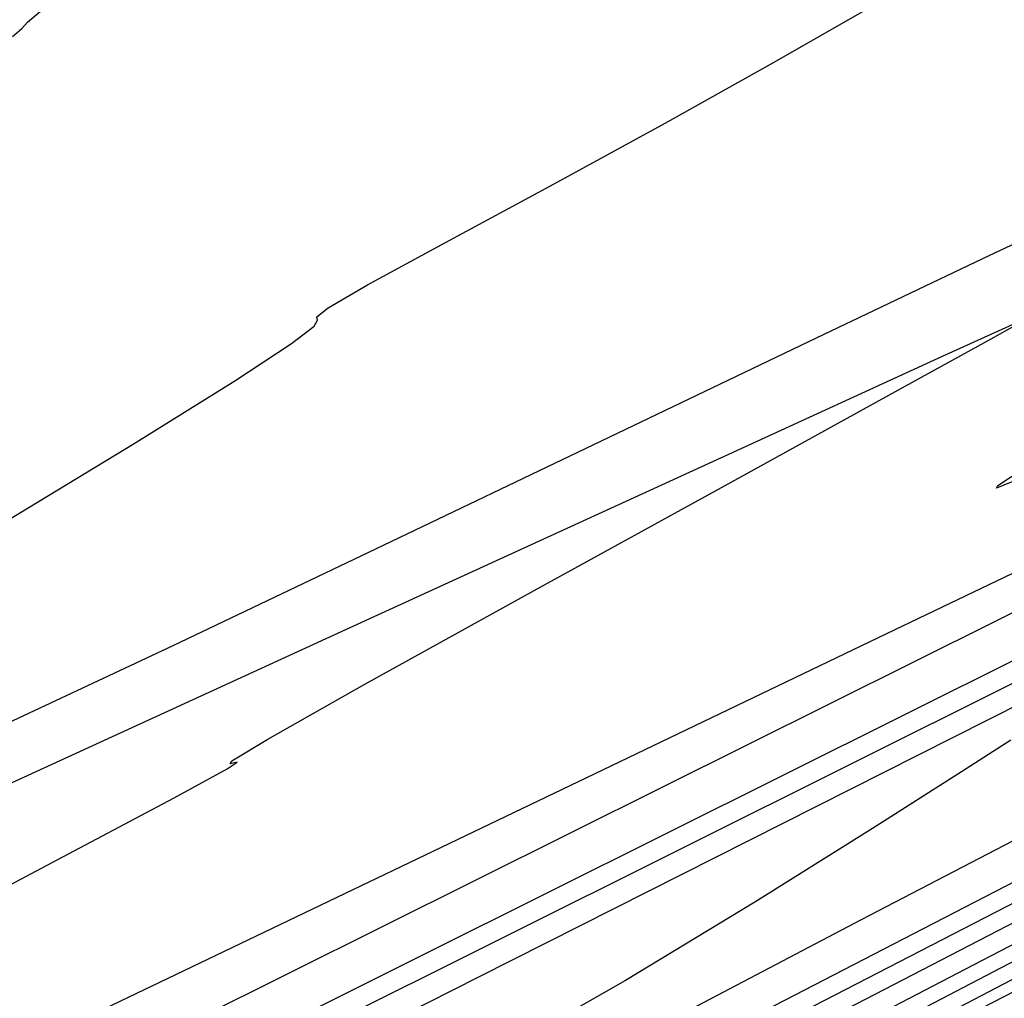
# Model space of a CAD drawing. Extents: x 3249832 to 3255657, y 13789405 to 13793316.
# Tile 304 of 656: x 3254693 to 3254704, y 13790598 to 13790610. Entities that reach past the tile are written whole.
import ezdxf

# ---------------------------------------------------------------- set-up
doc = ezdxf.new("R2010")
doc.units = 0
doc.header["$LTSCALE"] = 100
doc.header["$MEASUREMENT"] = 0
for name, color, linetype in [('GRATIO_CON', 10, 'CONTINUOUS'), ('GRATIO_ICON', 7, 'CONTINUOUS'), ('TARGETS_EAST', 7, 'CONTINUOUS')]:
    doc.layers.add(name, color=color, linetype=linetype)
doc.styles.add('Gratio_032316_contours$0$symbol', font='symbol.shx')
doc.linetypes.add('Gratio_032316_contours$0$DEPRESSION', pattern='A,0.3,["%",Gratio_032316_contours$0$symbol,S=0.05,R=180,X=0,Y=0],0.0001', length=0.3001)

# ---------------------------------------------------------------- blocks, each defined once
blk = doc.blocks.new('Gratio_032316_contours')
at = {"layer": 'GRATIO_CON', "color": 5, "linetype": 'Continuous', "flags": 128}
for points in [[(3254765.803, 13790633.557), (3254758.563, 13790629.841), (3254748.971, 13790625.012), (3254738.347, 13790619.71), (3254727.967, 13790614.553), (3254718.922, 13790610.07), (3254712.255, 13790606.769), (3254708.645, 13790604.981), (3254707.315, 13790604.321), (3254707.125, 13790604.226), (3254706.867, 13790604.098), (3254705.068, 13790603.203), (3254700.187, 13790600.772), (3254691.431, 13790596.41), (3254680.99, 13790591.23), (3254671.798, 13790586.723), (3254666.058, 13790583.999), (3254663.042, 13790582.664), (3254661.29, 13790581.942), (3254659.572, 13790581.19), (3254657.596, 13790580.27), (3254655.3, 13790579.174), (3254652.727, 13790577.943)], [(3254719.99, 13790611.192), (3254712.71, 13790607.53), (3254708.649, 13790605.471), (3254707.161, 13790604.696), (3254706.955, 13790604.569), (3254706.958, 13790604.561), (3254706.958, 13790604.559), (3254706.957, 13790604.56), (3254706.925, 13790604.543), (3254706.707, 13790604.434), (3254706.111, 13790604.146), (3254704.92, 13790603.574), (3254702.798, 13790602.558), (3254699.382, 13790600.92), (3254694.591, 13790598.622), (3254689.474, 13790596.174)], [(3254691.047, 13790598.823), (3254693.119, 13790599.922), (3254694.477, 13790600.642), (3254695.097, 13790600.981), (3254695.214, 13790601.061), (3254695.131, 13790601.04), (3254695.149, 13790601.076), (3254695.571, 13790601.33), (3254696.703, 13790601.969), (3254698.682, 13790603.065), (3254700.989, 13790604.336), (3254702.938, 13790605.409), (3254704.018, 13790606.006), (3254704.41, 13790606.224), (3254704.467, 13790606.259), (3254704.351, 13790606.208), (3254703.448, 13790605.797), (3254700.952, 13790604.655), (3254696.435, 13790602.586), (3254690.972, 13790600.082)], [(3254692.588, 13790609.536), (3254692.698, 13790609.63), (3254692.762, 13790609.702), (3254692.915, 13790609.832), (3254693.157, 13790610.034), (3254693.422, 13790610.283), (3254693.385, 13790610.414), (3254692.653, 13790610.226)]]:
    blk.add_lwpolyline(points, dxfattribs=at)
at = {"layer": 'GRATIO_CON', "color": 1, "linetype": 'Continuous', "flags": 128}
for points in [[(3254768.137, 13790633.066), (3254763.598, 13790630.908), (3254759.742, 13790629.106), (3254757.59, 13790628.162), (3254756.791, 13790627.89), (3254756.651, 13790627.934), (3254756.485, 13790627.943), (3254755.632, 13790627.589), (3254753.444, 13790626.549), (3254749.407, 13790624.572), (3254743.574, 13790621.69), (3254736.135, 13790618.006), (3254727.519, 13790613.739), (3254719.104, 13790609.573), (3254712.506, 13790606.307), (3254708.881, 13790604.513), (3254707.544, 13790603.854), (3254707.351, 13790603.763), (3254706.98, 13790603.585), (3254704.403, 13790602.308), (3254697.416, 13790598.825), (3254684.916, 13790592.584)], [(3254749.794, 13790623.909), (3254742.555, 13790620.445), (3254734.033, 13790616.363), (3254726.788, 13790612.9), (3254722.74, 13790610.982), (3254721.247, 13790610.296), (3254721.027, 13790610.221), (3254720.929, 13790610.197), (3254720.327, 13790609.918), (3254718.726, 13790609.137), (3254715.882, 13790607.733), (3254712.543, 13790606.08), (3254709.708, 13790604.673), (3254708.123, 13790603.886), (3254707.54, 13790603.595), (3254707.456, 13790603.553), (3254707.455, 13790603.553), (3254707.453, 13790603.554), (3254707.451, 13790603.557), (3254707.264, 13790603.468), (3254705.968, 13790602.826), (3254702.458, 13790601.076), (3254696.177, 13790597.94), (3254688.782, 13790594.242)], [(3254725.325, 13790611.833), (3254718.296, 13790608.467), (3254712.317, 13790605.603), (3254708.971, 13790604.007), (3254707.723, 13790603.419), (3254707.508, 13790603.324), (3254707.442, 13790603.297), (3254707.366, 13790603.261), (3254707.303, 13790603.229), (3254707.116, 13790603.135), (3254706.044, 13790602.593), (3254703.168, 13790601.142), (3254698.03, 13790598.547), (3254692.006, 13790595.499)], [(3254704.247, 13790601.315), (3254703.674, 13790600.947), (3254702.633, 13790600.283), (3254701.259, 13790599.423), (3254699.746, 13790598.511), (3254698.281, 13790597.673), (3254697.009, 13790596.975), (3254696.069, 13790596.465), (3254695.444, 13790596.116), (3254694.5, 13790595.597), (3254692.449, 13790594.498)], [(3254725.225, 13790609.947), (3254720.93, 13790607.903), (3254715.922, 13790605.495), (3254711.679, 13790603.447), (3254709.311, 13790602.3), (3254708.439, 13790601.873), (3254708.318, 13790601.803), (3254708.324, 13790601.789), (3254708.33, 13790601.775), (3254708.334, 13790601.763), (3254708.336, 13790601.756), (3254708.331, 13790601.75), (3254708.313, 13790601.741), (3254708.282, 13790601.725), (3254708.246, 13790601.706), (3254708.215, 13790601.689), (3254708.01, 13790601.583), (3254706.687, 13790600.9), (3254703.112, 13790599.053), (3254696.716, 13790595.748), (3254689.194, 13790591.853)], [(3254745.692, 13790619.171), (3254737.71, 13790615.367), (3254730.501, 13790611.953), (3254724.616, 13790609.186), (3254720.45, 13790607.24), (3254718.215, 13790606.202), (3254717.382, 13790605.827), (3254717.241, 13790605.781), (3254717.144, 13790605.761), (3254716.72, 13790605.585), (3254715.662, 13790605.097), (3254713.822, 13790604.221), (3254711.676, 13790603.186), (3254709.862, 13790602.3), (3254708.853, 13790601.793), (3254708.486, 13790601.595), (3254708.438, 13790601.556), (3254708.31, 13790601.486), (3254707.404, 13790601.022), (3254704.95, 13790599.76), (3254700.561, 13790597.497), (3254695.402, 13790594.827), (3254691.021, 13790592.547)], [(3254746.787, 13790619.538), (3254738.229, 13790615.462), (3254729.439, 13790611.269), (3254721.809, 13790607.651), (3254715.803, 13790604.821), (3254711.658, 13790602.872), (3254709.453, 13790601.827), (3254708.644, 13790601.433), (3254708.532, 13790601.367), (3254708.533, 13790601.362), (3254708.532, 13790601.362), (3254708.53, 13790601.365), (3254708.459, 13790601.332), (3254707.974, 13790601.086), (3254706.661, 13790600.412), (3254704.314, 13790599.201), (3254701.554, 13790597.773), (3254699.211, 13790596.553), (3254697.793, 13790595.804), (3254696.525, 13790595.127), (3254694.312, 13790593.96), (3254690.466, 13790591.95)], [(3254731.202, 13790611.957), (3254722.645, 13790607.861), (3254716.451, 13790604.91), (3254712.51, 13790603.045), (3254710.241, 13790601.976), (3254709.096, 13790601.433), (3254708.676, 13790601.228), (3254708.618, 13790601.193), (3254708.619, 13790601.189), (3254708.619, 13790601.187), (3254708.618, 13790601.186), (3254708.609, 13790601.182), (3254708.545, 13790601.15), (3254708.373, 13790601.062), (3254708.067, 13790600.904), (3254707.707, 13790600.718), (3254707.401, 13790600.559), (3254707.104, 13790600.403), (3254706.15, 13790599.905), (3254703.721, 13790598.64), (3254699.39, 13790596.387), (3254694.294, 13790593.73), (3254689.961, 13790591.46)], [(3254745.518, 13790618.209), (3254744.041, 13790617.601), (3254742.054, 13790616.759), (3254737.875, 13790614.844), (3254730.535, 13790611.368), (3254721.907, 13790607.239), (3254714.577, 13790603.715), (3254710.482, 13790601.743), (3254708.974, 13790601.014), (3254708.758, 13790600.91), (3254708.756, 13790600.912), (3254708.754, 13790600.914), (3254708.754, 13790600.911), (3254708.713, 13790600.878), (3254708.405, 13790600.701), (3254707.558, 13790600.246), (3254706.037, 13790599.446), (3254704.243, 13790598.509), (3254702.718, 13790597.71), (3254701.738, 13790597.191), (3254700.539, 13790596.561), (3254698.093, 13790595.294), (3254693.648, 13790593.006), (3254687.553, 13790589.877)], [(3254745.972, 13790618.248), (3254743.101, 13790616.917), (3254740.663, 13790615.807), (3254739.107, 13790615.147), (3254737.299, 13790614.376), (3254733.709, 13790612.731), (3254727.431, 13790609.757), (3254720.053, 13790606.225), (3254713.785, 13790603.209), (3254710.284, 13790601.518), (3254708.997, 13790600.89), (3254708.815, 13790600.795), (3254708.815, 13790600.794), (3254708.815, 13790600.791), (3254708.818, 13790600.783), (3254708.689, 13790600.695), (3254707.74, 13790600.18), (3254705.147, 13790598.825), (3254700.333, 13790596.341), (3254693.72, 13790592.943), (3254685.978, 13790588.972)]]:
    blk.add_lwpolyline(points, dxfattribs=at)
at = {"layer": 'GRATIO_CON', "color": 5, "linetype": 'Gratio_032316_contours$0$DEPRESSION', "flags": 128}
for points in [[(3254727.633, 13790619.776), (3254728.123, 13790619.963), (3254728.509, 13790620.095), (3254728.807, 13790620.189), (3254728.886, 13790620.178), (3254728.011, 13790619.679), (3254725.302, 13790618.23), (3254720.323, 13790615.6), (3254714.422, 13790612.491), (3254709.396, 13790609.837), (3254706.591, 13790608.341), (3254705.566, 13790607.773), (3254705.429, 13790607.672), (3254705.438, 13790607.653), (3254705.443, 13790607.64), (3254705.444, 13790607.637), (3254705.384, 13790607.616), (3254704.986, 13790607.44), (3254703.917, 13790606.939), (3254701.973, 13790606.012), (3254699.463, 13790604.809), (3254696.827, 13790603.547), (3254694.461, 13790602.42), (3254692.591, 13790601.541), (3254691.404, 13790601.002), (3254690.996, 13790600.849), (3254691.105, 13790600.952), (3254691.382, 13790601.135), (3254691.545, 13790601.259), (3254691.576, 13790601.319), (3254691.529, 13790601.343), (3254691.402, 13790601.335), (3254690.997, 13790601.203), (3254690.062, 13790600.827), (3254688.479, 13790600.152), (3254686.666, 13790599.384), (3254685.175, 13790598.791), (3254684.423, 13790598.575), (3254684.294, 13790598.661), (3254684.535, 13790598.905), (3254684.917, 13790599.178), (3254685.292, 13790599.419), (3254685.532, 13790599.581), (3254685.553, 13790599.634), (3254685.433, 13790599.617), (3254685.292, 13790599.588), (3254685.258, 13790599.608), (3254685.487, 13790599.767), (3254686.145, 13790600.158), (3254687.333, 13790600.843), (3254688.912, 13790601.752), (3254690.682, 13790602.784), (3254692.444, 13790603.833), (3254694.008, 13790604.783), (3254695.185, 13790605.516), (3254695.847, 13790605.951), (3254696.111, 13790606.152), (3254696.15, 13790606.222), (3254696.143, 13790606.261), (3254696.276, 13790606.367), (3254696.736, 13790606.635), (3254697.647, 13790607.131), (3254698.873, 13790607.793), (3254700.213, 13790608.525), (3254701.484, 13790609.238), (3254702.565, 13790609.856), (3254703.352, 13790610.307), (3254703.779, 13790610.546), (3254703.938, 13790610.632), (3254703.957, 13790610.652), (3254703.964, 13790610.681), (3254704.068, 13790610.76), (3254704.375, 13790610.918), (3254704.941, 13790611.167), (3254705.617, 13790611.45), (3254706.202, 13790611.69), (3254706.545, 13790611.829), (3254706.687, 13790611.885), (3254706.72, 13790611.894), (3254706.777, 13790611.909), (3254707.16, 13790612.059), (3254708.217, 13790612.491), (3254710.123, 13790613.28), (3254712.364, 13790614.206), (3254714.26, 13790614.977), (3254715.309, 13790615.38), (3254715.749, 13790615.523), (3254715.997, 13790615.592), (3254716.385, 13790615.734), (3254716.885, 13790615.935), (3254717.381, 13790616.141), (3254717.8, 13790616.316), (3254718.24, 13790616.496), (3254718.845, 13790616.733), (3254719.691, 13790617.055), (3254720.595, 13790617.39), (3254721.31, 13790617.638), (3254721.682, 13790617.738), (3254721.925, 13790617.775), (3254722.345, 13790617.872), (3254723.16, 13790618.118), (3254724.23, 13790618.472), (3254725.326, 13790618.86), (3254726.261, 13790619.218), (3254727.021, 13790619.527), (3254727.633, 13790619.776)], [(3254706.624, 13790605.239), (3254706.619, 13790605.247), (3254706.617, 13790605.249), (3254706.612, 13790605.256), (3254706.587, 13790605.264), (3254706.46, 13790605.235), (3254706.136, 13790605.118), (3254705.567, 13790604.886), (3254704.907, 13790604.607), (3254704.356, 13790604.373), (3254704.081, 13790604.261), (3254704.096, 13790604.293), (3254704.381, 13790604.477), (3254704.891, 13790604.803), (3254705.479, 13790605.18), (3254705.976, 13790605.5), (3254706.253, 13790605.679), (3254706.356, 13790605.743), (3254706.376, 13790605.744), (3254706.42, 13790605.74), (3254706.675, 13790605.819), (3254707.344, 13790606.077), (3254708.529, 13790606.562), (3254709.922, 13790607.141), (3254711.111, 13790607.638), (3254711.787, 13790607.918), (3254712.044, 13790608.021), (3254712.078, 13790608.027), (3254712.054, 13790608.008), (3254712.018, 13790607.981), (3254711.983, 13790607.951), (3254711.926, 13790607.906), (3254711.684, 13790607.768), (3254711.056, 13790607.44), (3254709.942, 13790606.874), (3254708.635, 13790606.214), (3254707.527, 13790605.65), (3254706.911, 13790605.328), (3254706.687, 13790605.203), (3254706.654, 13790605.186), (3254706.646, 13790605.2), (3254706.634, 13790605.221), (3254706.624, 13790605.239)]]:
    blk.add_lwpolyline(points, close=True, dxfattribs=at)
at = {"layer": 'GRATIO_ICON', "color": 7, "linetype": 'Continuous', "flags": 128}
for points in [[(3254728.039, 13790611.584), (3254720.168, 13790607.802), (3254713.5, 13790604.585), (3254709.777, 13790602.788), (3254708.401, 13790602.132), (3254708.195, 13790602.056), (3254708.085, 13790602.042), (3254707.418, 13790601.741), (3254705.646, 13790600.852), (3254702.5, 13790599.218), (3254698.816, 13790597.281), (3254695.706, 13790595.63), (3254694.003, 13790594.708), (3254693.411, 13790594.366), (3254693.355, 13790594.307), (3254693.199, 13790594.204), (3254692.081, 13790593.609)], [(3254746.844, 13790619.159), (3254742.161, 13790617.015), (3254733.905, 13790613.107), (3254724.176, 13790608.452), (3254715.85, 13790604.454), (3254711.093, 13790602.169), (3254709.218, 13790601.269), (3254708.823, 13790601.082), (3254708.738, 13790601.041), (3254708.706, 13790601.027), (3254708.7, 13790601.028), (3254708.696, 13790601.034), (3254708.692, 13790601.04), (3254708.689, 13790601.043), (3254708.599, 13790600.993), (3254707.967, 13790600.658), (3254706.247, 13790599.758), (3254703.168, 13790598.152), (3254699.543, 13790596.262), (3254696.461, 13790594.648), (3254694.622, 13790593.672), (3254693.182, 13790592.903), (3254690.908, 13790591.714)]]:
    blk.add_lwpolyline(points, dxfattribs=at)

msp = doc.modelspace()

# ---------------------------------------------------------------- block references
at = {"layer": 'TARGETS_EAST'}
msp.add_blockref('Gratio_032316_contours', (0, 0), dxfattribs=at)

doc.saveas('drawing.dxf')
